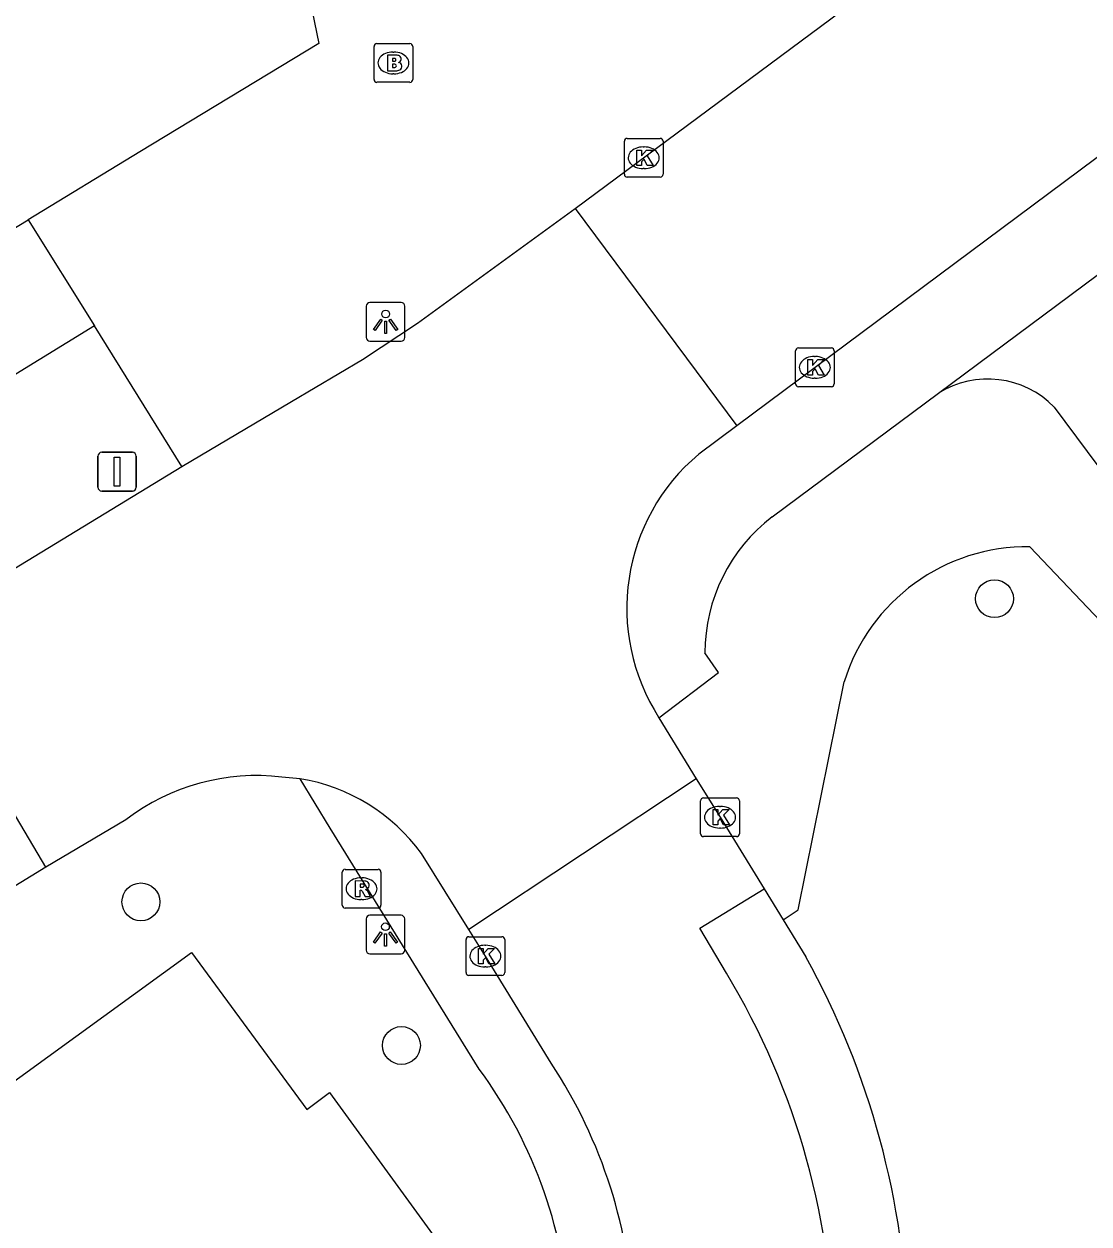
# Model space of a CAD drawing. Extents: x 160664 to 161506, y 382245 to 383288.
# Drawn here: x 161271.86 to 161299.36, y 382694.87 to 382725.86 of the extents above; entities that cross this region are included whole.
import ezdxf

# ---------------------------------------------------------------- set-up
doc = ezdxf.new("R2010")
doc.units = 0
for name, color, linetype in [('IMGEO_Boom', 7, 'Continuous'), ('IMGEO_Brandkraan', 7, 'Continuous'), ('IMGEO_Groenvoorziening', 7, 'Continuous'), ('IMGEO_Kolk', 7, 'Continuous'), ('IMGEO_Lichtpunt', 7, 'Continuous'), ('IMGEO_Parkeervlak_open', 7, 'Continuous'), ('IMGEO_Rijbaan_lokaal_open', 7, 'Continuous'), ('IMGEO_Rioolput', 7, 'Continuous'), ('IMGEO_Verkeersbordpaal', 7, 'Continuous'), ('IMGEO_Voetpad_open', 7, 'Continuous')]:
    doc.layers.add(name, color=color, linetype=linetype)

msp = doc.modelspace()

# ---------------------------------------------------------------- linework, layer by layer
at = {"layer": 'IMGEO_Boom'}
for centre in [(161296.921, 382711.014), (161274.877, 382703.184), (161281.605, 382699.477)]:
    msp.add_circle(centre, 0.489, dxfattribs=at)
at = {"layer": 'IMGEO_Brandkraan'}
for p, q in [((161280.898, 382724.424), (161280.898, 382725.276)), ((161280.973, 382725.35), (161281.825, 382725.35)), ((161281.386, 382725.13), (161281.411, 382725.13)), ((161281.899, 382725.276), (161281.899, 382724.424)), ((161281.409, 382724.57), (161281.384, 382724.57)), ((161281.825, 382724.35), (161280.973, 382724.35))]:
    msp.add_line(p, q, dxfattribs=at)
for points in [[(161280.898, 382724.424), (161280.898, 382725.276)], [(161280.973, 382725.35), (161281.825, 382725.35)], [(161281.899, 382725.276), (161281.899, 382724.424)], [(161281.246, 382725.05), (161281.246, 382724.65), (161281.459, 382724.65)], [(161281.477, 382725.05), (161281.246, 382725.05)], [(161281.425, 382724.969), (161281.371, 382724.969), (161281.371, 382724.893)], [(161281.371, 382724.893), (161281.424, 382724.893)], [(161281.433, 382724.817), (161281.371, 382724.817), (161281.371, 382724.736)], [(161281.371, 382724.736), (161281.433, 382724.736)], [(161281.825, 382724.35), (161280.973, 382724.35)]]:
    msp.add_lwpolyline(points, dxfattribs=at)
for centre, radius, start, end in [((161280.975, 382725.274), 0.0765, 91.552, 178.448), ((161280.975, 382725.274), 0.0765, 91.552, 178.448), ((161281.823, 382725.274), 0.0765, 1.552, 88.448), ((161281.823, 382725.274), 0.0765, 1.552, 88.448), ((161281.426, 382724.931), 0.0379, 267.8285, 90.9355), ((161281.434, 382724.776), 0.0404, 269.8759, 90.5077), ((161281.481, 382724.905), 0.145, 59.4692, 91.5367), ((161281.506, 382724.952), 0.0922, 285.5137, 58.1501), ((161281.511, 382724.76), 0.105, 301.3115, 78.989), ((161281.465, 382724.901), 0.251, 268.6676, 293.5347), ((161280.975, 382724.426), 0.0765, 181.552, 268.448), ((161280.975, 382724.426), 0.0765, 181.552, 268.448), ((161281.823, 382724.426), 0.0765, 271.552, 358.448), ((161281.823, 382724.426), 0.0765, 271.552, 358.448)]:
    msp.add_arc(centre, radius, start, end, dxfattribs=at)
for centre, major_axis, ratio, start_param, end_param in [((161281.385, 382724.85), (-0.387, 0.002), 0.722429, 4.712389, 7.853982), ((161281.41, 382724.85), (-0.39, 0.002), 0.717154, 1.570796, 4.712389)]:
    msp.add_ellipse(centre, major_axis=major_axis, ratio=ratio, start_param=start_param, end_param=end_param, dxfattribs=at)
at = {"layer": 'IMGEO_Groenvoorziening'}
for points in [[(161297.836, 382712.353), (161302.462, 382707.483), (161303.872, 382708.72)], [(161291.463, 382702.723), (161291.854, 382702.976), (161293.042, 382708.871)]]:
    msp.add_lwpolyline(points, dxfattribs=at)
msp.add_arc((161297.763, 382707.412), 4.942, 89.1569, 162.8267, dxfattribs=at)
at = {"layer": 'IMGEO_Kolk'}
for p, q in [((161287.362, 382721.976), (161287.362, 382722.828)), ((161287.437, 382722.902), (161288.289, 382722.902)), ((161287.85, 382722.682), (161287.875, 382722.682)), ((161288.363, 382722.828), (161288.363, 382721.976)), ((161287.873, 382722.122), (161287.848, 382722.122)), ((161288.289, 382721.902), (161287.437, 382721.902)), ((161291.781, 382716.563), (161291.781, 382717.415)), ((161291.856, 382717.489), (161292.708, 382717.489)), ((161292.782, 382717.415), (161292.782, 382716.563)), ((161292.269, 382717.269), (161292.294, 382717.269)), ((161292.708, 382716.489), (161291.856, 382716.489)), ((161292.292, 382716.709), (161292.267, 382716.709)), ((161289.332, 382704.945), (161289.332, 382705.797)), ((161289.407, 382705.871), (161290.259, 382705.871)), ((161289.82, 382705.651), (161289.845, 382705.651)), ((161290.333, 382705.797), (161290.333, 382704.945)), ((161289.843, 382705.091), (161289.818, 382705.091)), ((161290.259, 382704.871), (161289.407, 382704.871)), ((161283.273, 382701.358), (161283.273, 382702.21)), ((161283.348, 382702.284), (161284.2, 382702.284)), ((161284.274, 382702.21), (161284.274, 382701.358)), ((161283.761, 382702.064), (161283.786, 382702.064)), ((161284.2, 382701.284), (161283.348, 382701.284)), ((161283.784, 382701.504), (161283.759, 382701.504))]:
    msp.add_line(p, q, dxfattribs=at)
for points in [[(161287.362, 382721.976), (161287.362, 382722.828)], [(161287.437, 382722.902), (161288.289, 382722.902)], [(161288.363, 382722.828), (161288.363, 382721.976)], [(161287.683, 382722.602), (161287.806, 382722.602), (161287.806, 382722.451), (161287.936, 382722.602), (161288.1, 382722.602), (161287.954, 382722.451), (161288.107, 382722.202), (161287.955, 382722.202), (161287.87, 382722.366), (161287.806, 382722.299), (161287.806, 382722.202), (161287.683, 382722.202), (161287.683, 382722.602)], [(161288.289, 382721.902), (161287.437, 382721.902)], [(161291.781, 382716.563), (161291.781, 382717.415)], [(161291.856, 382717.489), (161292.708, 382717.489)], [(161292.782, 382717.415), (161292.782, 382716.563)], [(161292.102, 382717.189), (161292.225, 382717.189), (161292.225, 382717.038), (161292.355, 382717.189), (161292.519, 382717.189), (161292.373, 382717.038), (161292.526, 382716.789), (161292.374, 382716.789), (161292.289, 382716.953), (161292.225, 382716.886), (161292.225, 382716.789), (161292.102, 382716.789), (161292.102, 382717.189)], [(161292.708, 382716.489), (161291.856, 382716.489)], [(161289.332, 382704.945), (161289.332, 382705.797)], [(161289.407, 382705.871), (161290.259, 382705.871)], [(161290.333, 382705.797), (161290.333, 382704.945)], [(161289.653, 382705.571), (161289.776, 382705.571), (161289.776, 382705.42), (161289.906, 382705.571), (161290.07, 382705.571), (161289.924, 382705.42), (161290.077, 382705.171), (161289.925, 382705.171), (161289.84, 382705.335), (161289.776, 382705.268), (161289.776, 382705.171), (161289.653, 382705.171), (161289.653, 382705.571)], [(161290.259, 382704.871), (161289.407, 382704.871)], [(161283.273, 382701.358), (161283.273, 382702.21)], [(161283.348, 382702.284), (161284.2, 382702.284)], [(161284.274, 382702.21), (161284.274, 382701.358)], [(161283.594, 382701.984), (161283.717, 382701.984), (161283.717, 382701.833), (161283.847, 382701.984), (161284.011, 382701.984), (161283.865, 382701.833), (161284.018, 382701.584), (161283.866, 382701.584), (161283.781, 382701.748), (161283.717, 382701.681), (161283.717, 382701.584), (161283.594, 382701.584), (161283.594, 382701.984)], [(161284.2, 382701.284), (161283.348, 382701.284)]]:
    msp.add_lwpolyline(points, dxfattribs=at)
for centre, start, end in [((161287.439, 382722.826), 91.552, 178.448), ((161287.439, 382722.826), 91.552, 178.448), ((161288.287, 382722.826), 1.552, 88.448), ((161288.287, 382722.826), 1.552, 88.448), ((161287.439, 382721.978), 181.552, 268.448), ((161287.439, 382721.978), 181.552, 268.448), ((161288.287, 382721.978), 271.552, 358.448), ((161288.287, 382721.978), 271.552, 358.448), ((161291.858, 382717.413), 91.552, 178.448), ((161291.858, 382717.413), 91.552, 178.448), ((161292.706, 382717.413), 1.552, 88.448), ((161292.706, 382717.413), 1.552, 88.448), ((161291.858, 382716.565), 181.552, 268.448), ((161291.858, 382716.565), 181.552, 268.448), ((161292.706, 382716.565), 271.552, 358.448), ((161292.706, 382716.565), 271.552, 358.448), ((161289.409, 382705.795), 91.552, 178.448), ((161289.409, 382705.795), 91.552, 178.448), ((161290.257, 382705.795), 1.552, 88.448), ((161290.257, 382705.795), 1.552, 88.448), ((161289.409, 382704.947), 181.552, 268.448), ((161289.409, 382704.947), 181.552, 268.448), ((161290.257, 382704.947), 271.552, 358.448), ((161290.257, 382704.947), 271.552, 358.448), ((161283.35, 382702.208), 91.552, 178.448), ((161283.35, 382702.208), 91.552, 178.448), ((161284.198, 382702.208), 1.552, 88.448), ((161284.198, 382702.208), 1.552, 88.448), ((161283.35, 382701.36), 181.552, 268.448), ((161283.35, 382701.36), 181.552, 268.448), ((161284.198, 382701.36), 271.552, 358.448), ((161284.198, 382701.36), 271.552, 358.448)]:
    msp.add_arc(centre, 0.0765, start, end, dxfattribs=at)
for centre, major_axis, ratio, start_param, end_param in [((161287.849, 382722.402), (-0.387, 0.002), 0.722429, 4.712389, 7.853982), ((161287.874, 382722.402), (-0.39, 0.002), 0.717154, 1.570796, 4.712389), ((161292.268, 382716.989), (-0.387, 0.002), 0.722429, 4.712389, 7.853982), ((161292.293, 382716.989), (-0.39, 0.002), 0.717154, 1.570796, 4.712389), ((161289.819, 382705.371), (-0.387, 0.002), 0.722429, 4.712389, 7.853982), ((161289.844, 382705.371), (-0.39, 0.002), 0.717154, 1.570796, 4.712389), ((161283.76, 382701.784), (-0.387, 0.002), 0.722429, 4.712389, 7.853982), ((161283.785, 382701.784), (-0.39, 0.002), 0.717154, 1.570796, 4.712389)]:
    msp.add_ellipse(centre, major_axis=major_axis, ratio=ratio, start_param=start_param, end_param=end_param, dxfattribs=at)
at = {"layer": 'IMGEO_Lichtpunt'}
for p, q in [((161281.6, 382718.663), (161280.792, 382718.663)), ((161281.6, 382718.663), (161280.792, 382718.663)), ((161280.698, 382718.568), (161280.698, 382717.761)), ((161280.698, 382718.568), (161280.698, 382717.761)), ((161281.694, 382717.761), (161281.694, 382718.568)), ((161281.694, 382717.761), (161281.694, 382718.568)), ((161280.792, 382717.667), (161281.6, 382717.667)), ((161280.792, 382717.667), (161281.6, 382717.667)), ((161281.596, 382702.839), (161280.788, 382702.839)), ((161281.596, 382702.839), (161280.788, 382702.839)), ((161280.694, 382702.744), (161280.694, 382701.937)), ((161280.694, 382702.744), (161280.694, 382701.937)), ((161281.69, 382701.937), (161281.69, 382702.744)), ((161281.69, 382701.937), (161281.69, 382702.744)), ((161280.788, 382701.843), (161281.596, 382701.843)), ((161280.788, 382701.843), (161281.596, 382701.843))]:
    msp.add_line(p, q, dxfattribs=at)
for points in [[(161281.072, 382718.232), (161281.111, 382718.204), (161280.923, 382717.942), (161280.885, 382717.969), (161281.072, 382718.232)], [(161281.174, 382718.184), (161281.221, 382718.184), (161281.221, 382717.862), (161281.174, 382717.862), (161281.174, 382718.184)], [(161281.284, 382718.204), (161281.322, 382718.231), (161281.509, 382717.969), (161281.47, 382717.941), (161281.284, 382718.204)], [(161281.068, 382702.408), (161281.107, 382702.38), (161280.919, 382702.118), (161280.881, 382702.145), (161281.068, 382702.408)], [(161281.17, 382702.36), (161281.217, 382702.36), (161281.217, 382702.038), (161281.17, 382702.038), (161281.17, 382702.36)], [(161281.28, 382702.38), (161281.318, 382702.407), (161281.505, 382702.145), (161281.466, 382702.117), (161281.28, 382702.38)]]:
    msp.add_lwpolyline(points, dxfattribs=at)
for centre in [(161281.197, 382718.366), (161281.193, 382702.542)]:
    msp.add_circle(centre, 0.0994, dxfattribs=at)
for centre, start, end in [((161280.792, 382718.568), 90, 180), ((161280.792, 382718.568), 90, 180), ((161281.6, 382718.568), 0, 90), ((161281.6, 382718.568), 0, 90), ((161280.792, 382717.761), 180, 270), ((161280.792, 382717.761), 180, 270), ((161281.6, 382717.761), 270, 0), ((161281.6, 382717.761), 270, 360), ((161280.788, 382702.744), 90, 180), ((161280.788, 382702.744), 90, 180), ((161281.596, 382702.744), 0, 90), ((161281.596, 382702.744), 0, 90), ((161280.788, 382701.937), 180, 270), ((161280.788, 382701.937), 180, 270), ((161281.596, 382701.937), 270, 0), ((161281.596, 382701.937), 270, 360)]:
    msp.add_arc(centre, 0.0946, start, end, dxfattribs=at)
at = {"layer": 'IMGEO_Parkeervlak_open'}
msp.add_lwpolyline([(161265.57, 382689.879), (161263.508, 382692.676), (161276.187, 382701.877), (161279.16, 382697.826), (161279.744, 382698.258), (161283.28, 382693.409), (161282.694, 382692.955), (161285.621, 382688.911), (161279.39, 382684.392), (161281.268, 382681.963)], dxfattribs=at)
at = {"layer": 'IMGEO_Rijbaan_lokaal_open'}
for points in [[(161286.096, 382721.09), (161294.296, 382727.188)], [(161303.147, 382725.066), (161290.266, 382715.481)], [(161275.933, 382714.429), (161278.764, 382716.106), (161280.598, 382717.192), (161282.024, 382718.134), (161286.096, 382721.09)], [(161286.096, 382721.09), (161290.266, 382715.481)], [(161290.266, 382715.481), (161289.287, 382714.749)], [(161268.852, 382710.112), (161275.933, 382714.429)], [(161272.424, 382704.082), (161268.852, 382710.112)], [(161288.257, 382707.942), (161289.219, 382706.361)], [(161278.988, 382706.365), (161278.518, 382706.407)], [(161289.219, 382706.361), (161283.345, 382702.473)], [(161289.219, 382706.361), (161289.833, 382705.371), (161290.974, 382703.52)], [(161274.49, 382705.305), (161272.424, 382704.082)], [(161283.345, 382702.473), (161282.122, 382704.437)], [(161272.424, 382704.082), (161258.476, 382695.53), (161200.378, 382660.233)], [(161289.999, 382701.343), (161289.313, 382702.502), (161290.974, 382703.52)], [(161290.974, 382703.52), (161291.463, 382702.723)], [(161291.463, 382702.723), (161292.052, 382701.762)], [(161285.471, 382699.016), (161283.774, 382701.784), (161283.345, 382702.473)]]:
    msp.add_lwpolyline(points, dxfattribs=at)
for centre, radius, start, end in [((161292.628, 382710.762), 5.202, 129.9608, 212.8304), ((161277.855, 382700.919), 5.528, 83.1089, 127.4927), ((161278.196, 382701.567), 4.863, 36.17, 80.6314), ((161273.555, 382691.518), 21.144, 1.3762, 28.9776), ((161273.695, 382691.466), 19.062, 359.6953, 31.2071), ((161274.684, 382691.885), 12.931, 1.9068, 33.469)]:
    msp.add_arc(centre, radius, start, end, dxfattribs=at)
at = {"layer": 'IMGEO_Rioolput'}
for p, q in [((161280.075, 382703.099), (161280.075, 382703.951)), ((161280.15, 382704.025), (161281.002, 382704.025)), ((161280.563, 382703.805), (161280.588, 382703.805)), ((161281.076, 382703.951), (161281.076, 382703.099)), ((161280.586, 382703.245), (161280.561, 382703.245)), ((161281.002, 382703.025), (161280.15, 382703.025))]:
    msp.add_line(p, q, dxfattribs=at)
for points in [[(161280.075, 382703.099), (161280.075, 382703.951)], [(161280.15, 382704.025), (161281.002, 382704.025)], [(161281.076, 382703.951), (161281.076, 382703.099)], [(161280.664, 382703.723), (161280.412, 382703.725), (161280.412, 382703.325)], [(161280.412, 382703.325), (161280.536, 382703.325), (161280.536, 382703.487), (161280.547, 382703.487)], [(161280.59, 382703.644), (161280.536, 382703.644), (161280.536, 382703.563)], [(161280.536, 382703.563), (161280.588, 382703.563)], [(161280.594, 382703.458), (161280.665, 382703.325), (161280.805, 382703.325), (161280.74, 382703.451)], [(161281.002, 382703.025), (161280.15, 382703.025)]]:
    msp.add_lwpolyline(points, dxfattribs=at)
for centre, radius, start, end in [((161280.152, 382703.949), 0.0765, 91.552, 178.448), ((161280.152, 382703.949), 0.0765, 91.552, 178.448), ((161281, 382703.949), 0.0765, 1.552, 88.448), ((161281, 382703.949), 0.0765, 1.552, 88.448), ((161280.546, 382703.434), 0.0533, 26.0293, 88.6989), ((161280.572, 382703.752), 0.19, 274.7715, 282.9687), ((161280.596, 382703.548), 0.0964, 77.0061, 93.1865), ((161280.61, 382703.605), 0.0378, 276.6634, 79.6772), ((161280.663, 382703.613), 0.109, 350.3612, 89.416), ((161280.661, 382703.613), 0.112, 277.5842, 350.9817), ((161280.645, 382703.398), 0.108, 29.5134, 73.7905), ((161280.152, 382703.101), 0.0765, 181.552, 268.448), ((161280.152, 382703.101), 0.0765, 181.552, 268.448), ((161281, 382703.101), 0.0765, 271.552, 358.448), ((161281, 382703.101), 0.0765, 271.552, 358.448)]:
    msp.add_arc(centre, radius, start, end, dxfattribs=at)
for centre, major_axis, ratio, start_param, end_param in [((161280.562, 382703.525), (-0.387, 0.002), 0.722429, 4.712389, 7.853982), ((161280.587, 382703.525), (-0.39, 0.002), 0.717154, 1.570796, 4.712389)]:
    msp.add_ellipse(centre, major_axis=major_axis, ratio=ratio, start_param=start_param, end_param=end_param, dxfattribs=at)
at = {"layer": 'IMGEO_Verkeersbordpaal'}
for p, q in [((161273.766, 382713.895), (161273.766, 382714.695)), ((161273.766, 382714.695), (161273.766, 382713.895)), ((161273.866, 382714.795), (161274.656, 382714.795)), ((161274.656, 382714.795), (161273.866, 382714.795)), ((161274.756, 382714.695), (161274.756, 382713.895)), ((161274.756, 382713.895), (161274.756, 382714.695)), ((161274.656, 382713.795), (161273.866, 382713.795)), ((161273.866, 382713.795), (161274.656, 382713.795))]:
    msp.add_line(p, q, dxfattribs=at)
msp.add_lwpolyline([(161274.186, 382714.67), (161274.336, 382714.67), (161274.336, 382713.92), (161274.186, 382713.92), (161274.186, 382714.67)], dxfattribs=at)
for centre, start, end in [((161273.866, 382714.695), 90, 180), ((161273.866, 382714.695), 90, 180), ((161274.656, 382714.695), 0, 90), ((161274.656, 382714.695), 360, 90), ((161273.866, 382713.895), 180, 270), ((161273.866, 382713.895), 180, 270), ((161274.656, 382713.895), 270, 0), ((161274.656, 382713.895), 270, 0)]:
    msp.add_arc(centre, 0.1, start, end, dxfattribs=at)
at = {"layer": 'IMGEO_Voetpad_open'}
for points in [[(161272.912, 382746.205), (161275.374, 382745.228), (161279.472, 382725.351), (161274.853, 382722.551), (161271.97, 382720.803)], [(161270.922, 382720.167), (161271.97, 382720.803)], [(161271.97, 382720.803), (161273.677, 382718.058)], [(161295.475, 382716.324), (161299.91, 382719.619)], [(161273.677, 382718.058), (161266.752, 382713.807), (161260.003, 382709.493)], [(161275.933, 382714.429), (161273.677, 382718.058)], [(161291.181, 382713.132), (161295.475, 382716.324)], [(161298.464, 382715.965), (161303.35, 382709.393)], [(161288.257, 382707.942), (161289.795, 382709.112), (161289.441, 382709.615)], [(161283.615, 382698.865), (161279.765, 382705.089), (161278.988, 382706.365)]]:
    msp.add_lwpolyline(points, dxfattribs=at)
for centre, radius, start, end in [((161296.746, 382714.282), 2.405, 44.4072, 121.8952), ((161293.885, 382709.605), 4.444, 127.4787, 179.8745), ((161273.986, 382691.744), 11.976, 2.091, 36.4829)]:
    msp.add_arc(centre, radius, start, end, dxfattribs=at)

doc.saveas('drawing.dxf')
